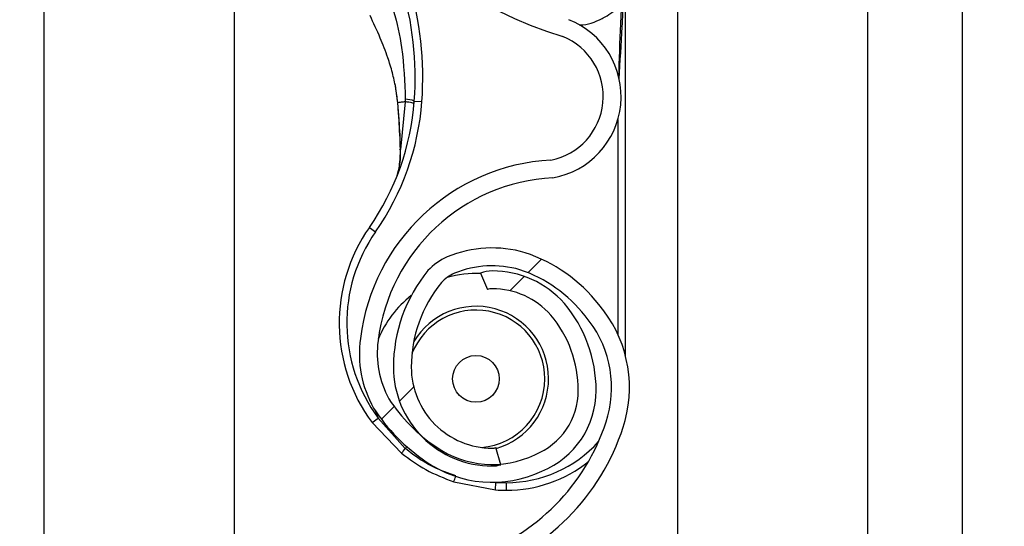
# Model space of a CAD drawing. Header units: inches. Extents: x 170 to 284, y 215 to 248.
# Tile 283 of 656: x 186.1024 to 186.2355, y 241.8183 to 241.8868. Entities that reach past the tile are written whole.
import ezdxf

# ---------------------------------------------------------------- set-up
doc = ezdxf.new("R2010")
doc.units = ezdxf.units.IN
doc.header["$LTSCALE"] = 0.25
doc.header["$MEASUREMENT"] = 0
doc.layers.add('ANNOTATIONS', color=1, linetype='Continuous')
doc.layers.add('LH BENCH MOUNT', color=7, linetype='Continuous')
doc.styles.add('ARIAL', font='arial.ttf', dxfattribs={"height": 0.09375})
doc.dimstyles.new('STANDARD$0', dxfattribs={"dimtxt": 0.09375, "dimasz": 0.09375, "dimexe": 0.03125, "dimexo": 0.046875, "dimgap": 0.09, "dimtad": 0, "dimtih": 1, "dimtoh": 1, "dimdec": 4, "dimzin": 0, "dimdsep": 46, "dimtxsty": 'ARIAL', "dimcen": 0.09, "dimadec": 0, "dimazin": 0, "dimtfac": 1, "dimtdec": 4, "dimtofl": 0, "dimtmove": 0, "dimatfit": 1, "dimfxl": 1, "dimtolj": 1, "dimtzin": 0, "dimarcsym": 0})
pattern_1 = [(45, (176.0930244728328, 238.0091787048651), (-0.03026527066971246, 0.03026527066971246), [])]

# ---------------------------------------------------------------- blocks, each defined once
blk = doc.blocks.new('*D20')
at = {"layer": 'ANNOTATIONS', "color": 0, "lineweight": -2, "transparency": 16777216}
for p, q in [((186.1492924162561, 243.6642684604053), (187.5897358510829, 243.6642684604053)), ((187.5584858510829, 243.5705184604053), (187.5584858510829, 241.8503426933)), ((187.5584858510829, 239.6953067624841), (187.5584858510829, 241.4154825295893)), ((186.8279608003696, 239.6015567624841), (187.5897358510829, 239.6015567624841))]:
    blk.add_line(p, q, dxfattribs=at)
at = {"layer": 'ANNOTATIONS', "color": 0, "transparency": 16777216}
for points in [[(187.5428608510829, 243.5705184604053), (187.5741108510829, 243.5705184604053), (187.5584858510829, 243.6642684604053)], [(187.5428608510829, 239.6953067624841), (187.5741108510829, 239.6953067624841), (187.5584858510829, 239.6015567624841)]]:
    blk.add_solid(points, dxfattribs=at)
at = {"layer": 'defpoints', "color": 0, "transparency": 16777216}
for p in [(186.1024174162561, 243.6642684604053), (186.7810858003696, 239.6015567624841), (187.5584858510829, 239.6015567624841)]:
    blk.add_point(p, dxfattribs=at)
at = {"layer": 'ANNOTATIONS', "color": 0, "transparency": 16777216, "insert": (187.558485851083, 241.6329126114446), "char_height": 0.09375, "attachment_point": 5, "style": 'ARIAL'}
blk.add_mtext('\\A1;OPENING\\PHEIGHT', dxfattribs=at)

msp = doc.modelspace()

# ---------------------------------------------------------------- hatches: boundary and pattern name
at = {"layer": 'LH BENCH MOUNT'}
h = msp.add_hatch(dxfattribs=at)
h.set_pattern_fill('ANSI31', color=256, scale=0.34241245, angle=2.8e-322, style=0)
h.set_pattern_definition(pattern_1)
edge = h.paths.add_edge_path(flags=0)
edge.add_arc((186.1662917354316, 241.8487447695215), 0.001712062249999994, 450.0000000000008, 472.2104203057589)
edge.add_line((186.1656445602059, 241.8503297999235), (186.1647320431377, 241.8525646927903))
edge.add_arc((186.1662917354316, 241.8487447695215), 0.004126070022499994, 450, 472.2104203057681, ccw=False)
edge.add_arc((186.1662917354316, 241.8398420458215), 0.01302879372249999, 401.47616737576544, 450, ccw=False)
edge.add_arc((186.1620458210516, 241.8366918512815), 0.01830194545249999, 359.9999999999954, 400.0613730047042, ccw=False)
edge.add_arc((186.1685858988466, 241.8366918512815), 0.01176186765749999, 292.14085769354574, 360, ccw=False)
edge.add_arc((186.1662917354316, 241.8399447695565), 0.01566536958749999, 235.2570680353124, 295.43079980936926, ccw=False)
edge.add_arc((186.1715306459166, 241.8480599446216), 0.02532140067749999, 212.8542481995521, 235.9809333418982, ccw=False)
edge.add_arc((186.1633812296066, 241.8416910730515), 0.01504902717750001, 172.1557183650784, 209.3146496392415, ccw=False)
edge.add_arc((186.1758108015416, 241.8403556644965), 0.02754708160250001, 453.30850314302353, 532.9325737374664, ccw=False)
edge.add_arc((186.1725578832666, 241.8764459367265), 0.008748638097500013, 280.9586189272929, 427.9414322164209)
edge.add_arc((186.1924176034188, 241.9387992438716), 0.05672062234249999, 179.5706357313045, 253.0098997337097, ccw=False)
edge.add_arc((186.3507493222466, 241.9399976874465), 0.2150521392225, 163.4260275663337, 180.2060536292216, ccw=False)
edge.add_arc((186.1719757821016, 241.9921471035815), 0.02884824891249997, 465.1588434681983, 521.4137567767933, ccw=False)
edge.add_arc((186.1546497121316, 242.0466934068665), 0.0284373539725, 290.1205938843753, 343.7190675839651)
edge.add_arc((186.1674901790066, 242.0425159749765), 0.01494630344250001, 345.2914408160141, 400.547192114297)
edge.add_arc((186.1640660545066, 242.0407011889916), 0.0187470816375, 397.9578745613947, 431.4396159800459)
edge.add_arc((186.1662917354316, 242.0455292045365), 0.0134739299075, 433.8775574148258, 472.273645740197)
edge.add_arc((186.1637236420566, 242.0525486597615), 0.006011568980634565, 474.9825325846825, 495.7175736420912)
edge.add_arc((186.1735166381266, 242.0452895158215), 0.01816498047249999, 500.899260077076, 539.9999999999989)
edge.add_arc((186.1662917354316, 242.0452895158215), 0.01094007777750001, 539.9999999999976, 629.9999999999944)
edge.add_arc((186.1662917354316, 242.0362155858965), 0.001866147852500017, 269.9999999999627, 285.6422464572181)
edge.add_line((186.1667949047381, 242.0344185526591), (186.167445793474, 242.0320939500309))
edge.add_arc((186.1662917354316, 242.0362155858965), 0.004280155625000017, 269.9999999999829, 285.64224645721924, ccw=False)
edge.add_arc((186.1662917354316, 242.0452895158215), 0.01335408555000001, 179.9999999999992, 269.999999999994, ccw=False)
edge.add_arc((186.1735166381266, 242.0452895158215), 0.020578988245, 500.6113583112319, 540, ccw=False)
edge.add_arc((186.1637236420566, 242.0525486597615), 0.008425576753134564, 474.5776671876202, 496.4997109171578, ccw=False)
edge.add_arc((186.1662917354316, 242.0455292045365), 0.01588793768, 433.69030225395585, 472.4705806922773, ccw=False)
edge.add_arc((186.1640660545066, 242.0407011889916), 0.02116108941, 398.1045307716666, 431.57717173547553, ccw=False)
edge.add_arc((186.1674901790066, 242.0425159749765), 0.01736031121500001, 345.1802481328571, 400.36585332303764, ccw=False)
edge.add_arc((186.1546497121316, 242.0466934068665), 0.030851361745, 289.91815728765, 343.77953759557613, ccw=False)
edge.add_arc((186.1719757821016, 241.9921471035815), 0.02643424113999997, 464.9417095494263, 521.3236131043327)
edge.add_arc((186.3507493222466, 241.9399976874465), 0.21263813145, 523.4376684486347, 540.2096895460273)
edge.add_arc((186.1924176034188, 241.9387992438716), 0.05430661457, 539.5566266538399, 613.1145348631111)
edge.add_arc((186.1725578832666, 241.8764459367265), 0.01116264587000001, 280.06103888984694, 428.5290871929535, ccw=False)
edge.add_arc((186.1758108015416, 241.8403556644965), 0.02513307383, 452.9714001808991, 532.9706577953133)
edge.add_arc((186.1633812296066, 241.8416910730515), 0.01263501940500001, 532.0830472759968, 568.9826967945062)
edge.add_arc((186.1715306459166, 241.8480599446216), 0.022907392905, 213.0443063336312, 236.0197152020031)
edge.add_arc((186.1662917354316, 241.8399447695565), 0.01325136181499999, 235.1922404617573, 295.7352497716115)
edge.add_arc((186.1685858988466, 241.8366918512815), 0.009347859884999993, 291.7225241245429, 360)
edge.add_arc((186.1620458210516, 241.8366918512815), 0.01588793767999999, 359.9999999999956, 399.9521788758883)
edge.add_arc((186.1662917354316, 241.8398420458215), 0.01061478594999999, 401.6345013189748, 450.0000000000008)
h = msp.add_hatch(dxfattribs=at)
h.set_pattern_fill('ANSI31', color=256, scale=0.34241245, angle=2.8e-322, style=0)
h.set_pattern_definition(pattern_1)
edge = h.paths.add_edge_path(flags=0)
edge.add_arc((186.1662917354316, 241.6432972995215), 0.001712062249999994, 450.0000000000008, 472.2104203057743)
edge.add_line((186.1656445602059, 241.6448823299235), (186.1647320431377, 241.6471172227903))
edge.add_arc((186.1662917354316, 241.6432972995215), 0.004126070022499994, 450, 472.2104203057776, ccw=False)
edge.add_arc((186.1662917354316, 241.6343945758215), 0.01302879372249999, 401.4761673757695, 450, ccw=False)
edge.add_arc((186.1620458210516, 241.6312443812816), 0.01830194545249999, 359.9999999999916, 400.0613730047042, ccw=False)
edge.add_arc((186.1685858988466, 241.6312443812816), 0.01176186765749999, 292.1408576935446, 359.99999999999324, ccw=False)
edge.add_arc((186.1662917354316, 241.6344972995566), 0.01566536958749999, 235.2570680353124, 295.43079980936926, ccw=False)
edge.add_arc((186.1715306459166, 241.6426124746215), 0.02532140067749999, 212.8542481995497, 235.9809333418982, ccw=False)
edge.add_arc((186.1633812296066, 241.6362436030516), 0.01504902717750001, 172.1557183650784, 209.3146496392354, ccw=False)
edge.add_arc((186.1758108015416, 241.6349081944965), 0.02754708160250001, 453.3085031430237, 532.9325737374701, ccw=False)
edge.add_arc((186.1725578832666, 241.6709984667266), 0.008748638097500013, 280.9586189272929, 427.9414322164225)
edge.add_arc((186.1924176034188, 241.7333517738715), 0.05672062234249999, 179.5706357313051, 253.00989973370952, ccw=False)
edge.add_arc((186.3507493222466, 241.7345502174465), 0.2150521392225, 163.4260275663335, 180.2060536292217, ccw=False)
edge.add_arc((186.1719757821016, 241.7866996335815), 0.02884824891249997, 465.15884346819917, 521.4137567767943, ccw=False)
edge.add_arc((186.1546497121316, 241.8412459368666), 0.0284373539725, 290.1205938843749, 343.7190675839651)
edge.add_arc((186.1674901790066, 241.8370685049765), 0.01494630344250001, 345.2914408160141, 400.5471921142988)
edge.add_arc((186.1640660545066, 241.8352537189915), 0.0187470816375, 397.9578745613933, 431.439615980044)
edge.add_arc((186.1662917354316, 241.8400817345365), 0.0134739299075, 433.8775574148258, 472.2736457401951)
edge.add_arc((186.1637236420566, 241.8471011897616), 0.006011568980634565, 474.9825325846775, 495.717573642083)
edge.add_arc((186.1735166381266, 241.8398420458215), 0.01816498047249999, 500.8992600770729, 539.9999999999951)
edge.add_arc((186.1662917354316, 241.8398420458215), 0.01094007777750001, 539.9999999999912, 629.9999999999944)
edge.add_arc((186.1662917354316, 241.8307681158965), 0.001866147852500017, 269.9999999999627, 285.6422464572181)
edge.add_line((186.1667949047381, 241.8289710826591), (186.167445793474, 241.8266464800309))
edge.add_arc((186.1662917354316, 241.8307681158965), 0.004280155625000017, 269.9999999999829, 285.6422464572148, ccw=False)
edge.add_arc((186.1662917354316, 241.8398420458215), 0.01335408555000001, 179.9999999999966, 269.999999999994, ccw=False)
edge.add_arc((186.1735166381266, 241.8398420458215), 0.020578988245, 500.6113583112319, 539.9999999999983, ccw=False)
edge.add_arc((186.1637236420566, 241.8471011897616), 0.008425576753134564, 474.57766718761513, 496.4997109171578, ccw=False)
edge.add_arc((186.1662917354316, 241.8400817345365), 0.01588793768, 433.6903022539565, 472.4705806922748, ccw=False)
edge.add_arc((186.1640660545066, 241.8352537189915), 0.02116108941, 398.10453077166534, 431.5771717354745, ccw=False)
edge.add_arc((186.1674901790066, 241.8370685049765), 0.01736031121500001, 345.180248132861, 400.3658533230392, ccw=False)
edge.add_arc((186.1546497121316, 241.8412459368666), 0.030851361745, 289.9181572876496, 343.7795375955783, ccw=False)
edge.add_arc((186.1719757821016, 241.7866996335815), 0.02643424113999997, 464.9417095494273, 521.3236131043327)
edge.add_arc((186.3507493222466, 241.7345502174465), 0.21263813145, 523.4376684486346, 540.2096895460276)
edge.add_arc((186.1924176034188, 241.7333517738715), 0.05430661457, 539.5566266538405, 613.1145348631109)
edge.add_arc((186.1725578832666, 241.6709984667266), 0.01116264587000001, 280.0610388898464, 428.52908719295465, ccw=False)
edge.add_arc((186.1758108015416, 241.6349081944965), 0.02513307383, 452.9714001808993, 532.9706577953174)
edge.add_arc((186.1633812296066, 241.6362436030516), 0.01263501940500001, 532.0830472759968, 568.9826967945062)
edge.add_arc((186.1715306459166, 241.6426124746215), 0.022907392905, 213.0443063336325, 236.0197152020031)
edge.add_arc((186.1662917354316, 241.6344972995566), 0.01325136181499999, 235.1922404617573, 295.7352497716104)
edge.add_arc((186.1685858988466, 241.6312443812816), 0.009347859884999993, 291.7225241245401, 359.9999999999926)
edge.add_arc((186.1620458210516, 241.6312443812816), 0.01588793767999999, 359.9999999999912, 399.9521788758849)
edge.add_arc((186.1662917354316, 241.6343945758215), 0.01061478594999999, 401.6345013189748, 450.0000000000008)

# ---------------------------------------------------------------- linework, layer by layer
for p, q in [((186.1913380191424, 243.8543193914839), (186.1913380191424, 239.6015567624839)), ((186.2170189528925, 243.8543193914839), (186.2170189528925, 239.6015567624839)), ((186.2298594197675, 239.6015567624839), (186.2298594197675, 243.8543193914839)), ((186.1057349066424, 239.6015567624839), (186.1057349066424, 243.7595607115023)), ((186.1314158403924, 241.9334281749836), (186.1314158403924, 241.7410542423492)), ((186.1843016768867, 241.8413990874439), (186.1843016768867, 241.8938212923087)), ((186.1531342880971, 241.878172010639), (186.1534991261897, 241.8755929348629)), ((186.1557639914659, 241.8758359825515), (186.1567884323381, 241.8757602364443)), ((186.1535411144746, 241.8754406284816), (186.1535271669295, 241.8756079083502)), ((186.1545422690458, 241.8757368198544), (186.1538921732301, 241.8693028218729)), ((186.1832744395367, 241.873321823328), (186.1832744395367, 241.8442960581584)), ((186.1496836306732, 241.8587478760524), (186.1505256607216, 241.8581594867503)), ((186.1647320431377, 241.8525646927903), (186.1656445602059, 241.8503297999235)), ((186.1505319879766, 241.8339096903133), (186.1508730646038, 241.8329642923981)), ((186.1500475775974, 241.8323529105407), (186.1508730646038, 241.8329642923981)), ((186.1500475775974, 241.8323529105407), (186.1540259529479, 241.8282082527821)), ((186.1545323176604, 241.8288721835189), (186.1508730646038, 241.8329642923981)), ((186.1545323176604, 241.8288721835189), (186.1547560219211, 241.8290919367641)), ((186.167445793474, 241.8266464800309), (186.1667949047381, 241.8289710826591)), ((186.1610933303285, 241.8243533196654), (186.1667319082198, 241.8232523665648)), ((186.1667319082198, 241.8232523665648), (186.1667990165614, 241.8242774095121)), ((186.1682082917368, 241.8232040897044), (186.1682082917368, 241.8242313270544))]:
    msp.add_line(p, q, dxfattribs=at)
at = {"layer": 'LH BENCH MOUNT', "flags": 128}
msp.add_lwpolyline([(186.1538586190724, 241.869234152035), (186.1538308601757, 241.8692417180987), (186.1538118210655, 241.8692500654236), (186.1538020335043, 241.8692589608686), (186.1538017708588, 241.869268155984), (186.1538110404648, 241.8692773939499), (186.153829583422, 241.86928641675), (186.1538568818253, 241.8692949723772), (186.1538921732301, 241.8693028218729)], dxfattribs=at)
at = {"layer": 'LH BENCH MOUNT'}
msp.add_circle((186.1640993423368, 241.8382702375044), 0.00315523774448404, dxfattribs=at)
for centre, radius, start, end in [((186.1924176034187, 241.9387992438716), 0.05672062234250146, 179.5706357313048, 253.009899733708), ((186.1127374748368, 241.8790173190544), 0.04417120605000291, 355.7713036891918, 16.94846748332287), ((186.1127374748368, 241.8790173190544), 0.04314396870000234, 355.771303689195, 16.94846748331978), ((186.1725578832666, 241.8764459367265), 0.01116264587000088, 280.0610388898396, 68.52908719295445), ((186.1725578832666, 241.8764459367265), 0.008748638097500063, 280.9586189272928, 67.94143221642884), ((186.1216159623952, 241.8783608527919), 0.03424124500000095, 325.0551237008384, 355.7713036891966), ((186.1544851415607, 241.8725770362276), 0.00350088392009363, 68.57435782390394, 89.0426180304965), ((186.1216159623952, 241.8783608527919), 0.03526848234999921, 325.055123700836, 355.7713036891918), ((186.1535507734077, 241.875262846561), 0.0001780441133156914, 93.10983558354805, 110.0707638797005), ((186.1535040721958, 241.8754599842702), 3.319259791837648e-05, 244.2889319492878, 282.2874080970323), ((186.1758108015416, 241.8403556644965), 0.02754708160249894, 93.3085031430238, 172.9325737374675), ((186.1758108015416, 241.8403556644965), 0.02513307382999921, 92.9714001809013, 172.9706577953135), ((186.1682082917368, 241.8458033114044), 0.02259922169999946, 145.0551237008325, 216.5248216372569), ((186.1682082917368, 241.8458033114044), 0.02157198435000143, 145.0551237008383, 216.5248216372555), ((186.1662917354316, 241.8400817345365), 0.01588793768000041, 73.69030225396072, 112.4705806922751), ((186.1637236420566, 241.8471011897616), 0.008425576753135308, 114.5776671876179, 136.4997109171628), ((186.1640660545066, 241.8352537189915), 0.02116108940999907, 38.1045307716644, 71.57717173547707), ((186.1662917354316, 241.8400817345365), 0.01347392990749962, 73.87755741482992, 112.2736457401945), ((186.1735166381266, 241.8398420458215), 0.02057898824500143, 140.6113583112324, 179.9999999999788), ((186.1637236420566, 241.8471011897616), 0.006011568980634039, 114.9825325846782, 135.7175736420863), ((186.1640993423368, 241.8382702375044), 0.0142508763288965, 87.35889654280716, 105.8277214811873), ((186.1662917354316, 241.8487447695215), 0.004126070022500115, 90, 112.2104203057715), ((186.1662917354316, 241.8398420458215), 0.01302879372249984, 41.47616737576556, 90), ((186.1640660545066, 241.8352537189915), 0.01874708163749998, 37.95787456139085, 71.4396159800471), ((186.1735166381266, 241.8398420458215), 0.01816498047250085, 140.8992600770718, 179.9999999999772), ((186.1640993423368, 241.8382702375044), 0.01425087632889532, 127.8333931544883, 157.9527497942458), ((186.1662917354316, 241.8487447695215), 0.001712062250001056, 90, 112.2104203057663), ((186.1662917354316, 241.8398420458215), 0.01061478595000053, 41.6345013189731, 90), ((186.1640993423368, 241.8382702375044), 0.00981035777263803, 286.1585342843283, 149.0324419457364), ((186.1620458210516, 241.8366918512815), 0.01830194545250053, 359.9999999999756, 40.06137300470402), ((186.1674901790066, 241.8370685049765), 0.01736031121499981, 345.180248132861, 40.36585332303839), ((186.1640993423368, 241.8382702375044), 0.009303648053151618, 0, 158.4588253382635), ((186.1620458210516, 241.8366918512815), 0.01588793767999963, 359.9999999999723, 39.95217887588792), ((186.1674901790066, 241.8370685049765), 0.01494630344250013, 345.2914408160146, 40.54719211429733), ((186.1633812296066, 241.8416910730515), 0.01504902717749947, 172.1557183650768, 209.3146496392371), ((186.1633812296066, 241.8416910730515), 0.01263501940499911, 172.0830472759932, 208.9826967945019), ((186.1662917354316, 241.8398420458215), 0.01335408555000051, 179.9999999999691, 269.9999999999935), ((186.1662917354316, 241.8398420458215), 0.01094007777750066, 179.9999999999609, 269.9999999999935), ((186.1640993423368, 241.8382702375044), 0.009303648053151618, 274.6412261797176, 0), ((186.1685858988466, 241.8366918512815), 0.009347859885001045, 291.7225241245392, 359.9999999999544), ((186.1685858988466, 241.8366918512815), 0.01176186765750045, 292.1408576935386, 359.9999999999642), ((186.1715306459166, 241.8480599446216), 0.02290739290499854, 213.044306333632, 236.0197152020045), ((186.1715306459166, 241.8480599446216), 0.02532140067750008, 212.8542481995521, 235.9809333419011), ((186.1546497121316, 241.8412459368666), 0.02843735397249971, 290.1205938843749, 343.7190675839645), ((186.1546497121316, 241.8412459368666), 0.03085136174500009, 289.91815728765, 343.7795375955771), ((186.1682082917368, 241.8410095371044), 0.01677821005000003, 269.9999999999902, 317.9734601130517), ((186.1612062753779, 241.823257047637), 0.008721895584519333, 139.924412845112, 145.4117204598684), ((186.1662917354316, 241.8399447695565), 0.01325136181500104, 235.1922404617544, 295.7352497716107), ((186.1662917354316, 241.8307681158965), 0.001866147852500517, 269.9999999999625, 285.6422464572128), ((186.1662917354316, 241.8399447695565), 0.01566536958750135, 235.2570680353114, 295.4307998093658), ((186.1662917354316, 241.8307681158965), 0.004280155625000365, 269.9999999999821, 285.6422464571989), ((186.1682082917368, 241.8410095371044), 0.01780544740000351, 269.9999999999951, 308.5921886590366), ((186.1534978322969, 241.8275267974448), 0.00823180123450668, 337.3243224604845, 342.6867957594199), ((186.1682082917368, 241.8458033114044), 0.0215719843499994, 266.2542590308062, 269.9999999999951), ((186.1682082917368, 241.8458033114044), 0.02259922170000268, 266.2542590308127, 270)]:
    msp.add_arc(centre, radius, start, end, dxfattribs=at)
for points, knots in [([(186.1834573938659, 241.8788003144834), (186.1835940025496, 241.8811615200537), (186.1838003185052, 241.8847275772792), (186.1840449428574, 241.8889449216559), (186.1841782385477, 241.8911551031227), (186.1842457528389, 241.8923555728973), (186.1842726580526, 241.8930132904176), (186.1842856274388, 241.8933763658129), (186.1842922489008, 241.893576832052), (186.1842958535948, 241.8936879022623), (186.1842980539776, 241.8937540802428), (186.1842994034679, 241.8937924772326), (186.1843003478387, 241.8938159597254), (186.1843008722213, 241.8938269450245), (186.1843012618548, 241.8938321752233), (186.1843014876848, 241.8938327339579), (186.1843016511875, 241.8938294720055), (186.1843016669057, 241.8938244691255), (186.1843016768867, 241.8938212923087)], [0, 0, 0, 0, 0.4681368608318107, 0.7070129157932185, 0.8371325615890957, 0.9079072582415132, 0.9470740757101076, 0.9687898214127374, 0.9808770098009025, 0.9876679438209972, 0.9915546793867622, 0.9947708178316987, 0.9959953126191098, 0.9972287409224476, 0.9978484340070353, 0.9984730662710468, 0.9990304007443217, 1, 1, 1, 1]), ([(186.1524503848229, 241.8896455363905), (186.1524503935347, 241.8896455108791), (186.1526362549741, 241.889101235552), (186.1533097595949, 241.8869423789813), (186.1542967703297, 241.8824345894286), (186.1544529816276, 241.878411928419), (186.1545436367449, 241.8760774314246)], [0, 0, 0, 0, 5.869764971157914e-06, 0.1252288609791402, 0.4923383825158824, 1, 1, 1, 1]), ([(186.178027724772, 241.8861337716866), (186.1780733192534, 241.8861311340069), (186.179152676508, 241.8860686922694), (186.1804607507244, 241.8866434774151), (186.1823318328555, 241.8876211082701), (186.1831409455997, 241.8883556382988), (186.1837573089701, 241.888915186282)], [0, 0, 0, 0, 0.0210988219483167, 0.4994719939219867, 0.6187093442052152, 1, 1, 1, 1]), ([(186.1837573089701, 241.888915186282), (186.1837139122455, 241.8880406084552), (186.1835497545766, 241.8847323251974), (186.1834503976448, 241.881421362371), (186.1833773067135, 241.8789856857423)], [0, 0, 0, 0, 0.2643600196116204, 1, 1, 1, 1]), ([(186.15352716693, 241.8756079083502), (186.1534458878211, 241.8763024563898), (186.1532852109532, 241.877675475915), (186.1528103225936, 241.8797075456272), (186.1521256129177, 241.8819512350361), (186.1511133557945, 241.8845550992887), (186.1502489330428, 241.8863908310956), (186.1497780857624, 241.8873907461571)], [0, 0, 0, 0, 0.1627420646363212, 0.321717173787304, 0.4905672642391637, 0.7225142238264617, 1, 1, 1, 1]), ([(186.1545436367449, 241.8760774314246), (186.1545434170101, 241.8759639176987), (186.1545431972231, 241.8758503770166), (186.1545422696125, 241.875736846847), (186.1545422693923, 241.8757368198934)], [0, 0, 0, 0, 0.9997625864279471, 1, 1, 1, 1]), ([(186.1534991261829, 241.8755929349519), (186.1534912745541, 241.8755932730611), (186.1534753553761, 241.8755939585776), (186.1534745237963, 241.8755971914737), (186.1534900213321, 241.8756017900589), (186.1535148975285, 241.8756058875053), (186.1535271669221, 241.8756079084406)], [0, 0, 0, 0, 0.2466091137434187, 0.5000000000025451, 0.7533908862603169, 0.9999999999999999, 0.9999999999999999, 0.9999999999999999, 0.9999999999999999]), ([(186.1535111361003, 241.8754275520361), (186.1535707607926, 241.8747063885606), (186.1537420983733, 241.8726340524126), (186.1538126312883, 241.8705760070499), (186.1538586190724, 241.869234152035)], [0, 0, 0, 0, 0.3479954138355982, 1, 1, 1, 1]), ([(186.1545422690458, 241.8757368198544), (186.1544877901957, 241.8757306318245), (186.1542359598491, 241.8757020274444), (186.1538712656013, 241.8756573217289), (186.1536310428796, 241.875622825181), (186.1535271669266, 241.8756079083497)], [0, 0, 0, 0, 0.135457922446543, 0.626158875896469, 1, 1, 1, 1]), ([(186.1538921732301, 241.8693028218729), (186.1538388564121, 241.870632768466), (186.1537572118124, 241.87266932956), (186.15359677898, 241.874726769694), (186.1535411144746, 241.8754406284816)], [0, 0, 0, 0, 0.6530354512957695, 1, 1, 1, 1]), ([(186.1533931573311, 241.8656065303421), (186.1534648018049, 241.8658341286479), (186.1537287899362, 241.8666727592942), (186.1538611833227, 241.8680101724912), (186.1538856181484, 241.8690293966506), (186.1538921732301, 241.8693028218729)], [0, 0, 0, 0, 0.2141804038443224, 0.7891897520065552, 1, 1, 1, 1]), ([(186.1538586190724, 241.869234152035), (186.1538639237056, 241.8689531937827), (186.15388027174, 241.8680873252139), (186.1537599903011, 241.8672738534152), (186.1536787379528, 241.8667243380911)], [0, 0, 0, 0, 0.3244814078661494, 0.9999999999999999, 0.9999999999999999, 0.9999999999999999, 0.9999999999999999]), ([(186.1540259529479, 241.8282082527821), (186.1550988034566, 241.8274195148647), (186.1572801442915, 241.8258158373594), (186.1598084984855, 241.8248461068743), (186.1610933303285, 241.8243533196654)], [0, 0, 0, 0, 0.4918307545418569, 1, 1, 1, 1]), ([(186.1613773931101, 241.825138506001), (186.1603688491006, 241.8255018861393), (186.1583225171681, 241.8262391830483), (186.1560774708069, 241.8276236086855), (186.1548767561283, 241.8285938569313), (186.1545323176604, 241.8288721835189)], [0, 0, 0, 0, 0.4093476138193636, 0.8305647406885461, 1, 1, 1, 1])]:
    msp.add_open_spline(points, degree=3, knots=knots, dxfattribs=at)
msp.add_open_spline([(186.1557351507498, 241.8754722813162), (186.1557207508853, 241.8754896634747), (186.1556919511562, 241.8755244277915), (186.1554431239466, 241.8755908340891), (186.1550672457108, 241.8756629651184), (186.1547172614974, 241.8757122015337), (186.1545422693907, 241.8757368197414)], degree=3, dxfattribs=at)

# ---------------------------------------------------------------- dimensions: what is measured, and where the dimension line sits
at = {"layer": 'ANNOTATIONS'}
dim = msp.add_linear_dim(base=(187.5584858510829, 239.6015567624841), p1=(186.102417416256, 243.6642684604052), p2=(186.7810858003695, 239.6015567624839), angle=90, text='OPENING\\PHEIGHT', dimstyle='STANDARD$0', dxfattribs=at)
dim.commit()
dim.dimension.update_dxf_attribs({"geometry": '*D20', "text_midpoint": (187.558485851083, 241.6329126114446)})

doc.saveas('drawing.dxf')
